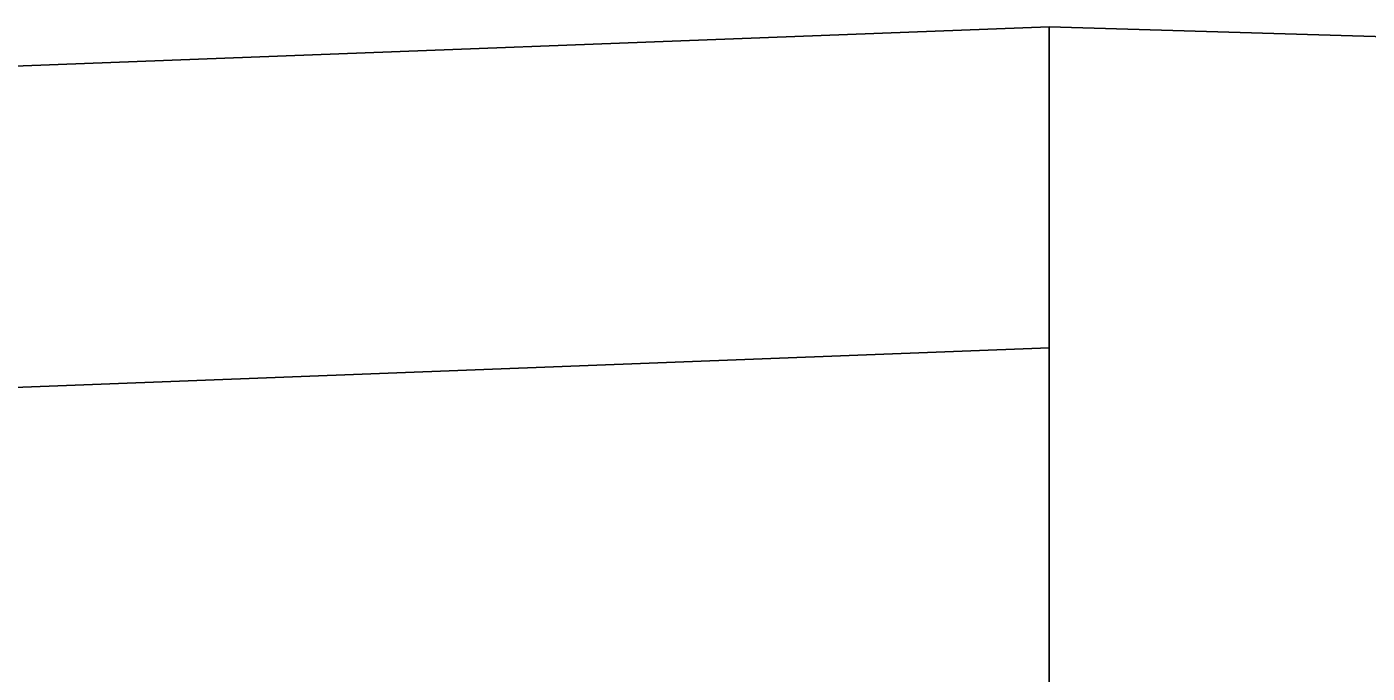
# Model space of a CAD drawing. Extents: x 1131015 to 1136271, y 133453 to 174329.
# Drawn here: x 1132335.464 to 1132336.509, y 159680.915 to 159681.418 of the extents above; entities that cross this region are included whole.
import ezdxf

# ---------------------------------------------------------------- set-up
doc = ezdxf.new("R2010")
doc.units = 0
for name, color, linetype in [('DESIGN - EARTHWORK - Shapes', 7, 'Continuous'), ('SURVEY - GROUND - Bottom of Topsoil Layer', 7, 'Continuous'), ('SURVEY - GROUND - Existing Pavement Layer', 7, 'Continuous'), ('SURVEY - GROUND - Top of Ground', 7, 'Continuous')]:
    doc.layers.add(name, color=color, linetype=linetype)

msp = doc.modelspace()

# ---------------------------------------------------------------- linework, layer by layer
at = {"layer": 'DESIGN - EARTHWORK - Shapes'}
for points in [[(1132324.4556, 159680.9487), (1132324.0566, 159680.9527), (1132329.4034, 159681.1575), (1132336.2607, 159681.4184), (1132336.2607, 159681.1684), (1132329.4034, 159680.9075), (1132328.7729, 159680.8833), (1132328.4556, 159680.9087)], [(1132336.2607, 159681.1684), (1132336.2607, 159681.4184), (1132329.4034, 159681.1575), (1132324.0566, 159680.9527), (1132324.4556, 159680.9487), (1132328.4556, 159680.9087), (1132328.7729, 159680.8833), (1132329.4034, 159680.9075)], [(1132336.2607, 159681.1684), (1132336.2607, 159681.4184), (1132329.4034, 159681.1575), (1132324.0566, 159680.9527), (1132324.4556, 159680.9487), (1132328.4556, 159680.9087), (1132328.7729, 159680.8833), (1132329.4034, 159680.9075)], [(1132324.4556, 159680.9487), (1132324.0566, 159680.9527), (1132329.4034, 159681.1575), (1132336.2607, 159681.4184), (1132336.2607, 159681.1684), (1132329.4034, 159680.9075), (1132328.7729, 159680.8833), (1132328.4556, 159680.9087)], [(1132324.0566, 159680.9527), (1132329.4034, 159681.1575), (1132336.2607, 159681.4184), (1132336.2607, 159681.1684), (1132329.4034, 159680.9075), (1132328.7729, 159680.8833), (1132328.4556, 159680.9087), (1132324.4556, 159680.9487)], [(1132328.4556, 159680.9087), (1132324.4556, 159680.9487), (1132324.0566, 159680.9527), (1132329.4034, 159681.1575), (1132336.2607, 159681.4184), (1132336.2607, 159681.1684), (1132329.4034, 159680.9075), (1132328.7729, 159680.8833)], [(1132328.4556, 159680.9087), (1132324.4556, 159680.9487), (1132324.0566, 159680.9527), (1132329.4034, 159681.1575), (1132336.2607, 159681.4184), (1132336.2607, 159681.1684), (1132329.4034, 159680.9075), (1132328.7729, 159680.8833)], [(1132328.4556, 159680.9087), (1132324.4556, 159680.9487), (1132324.0566, 159680.9527), (1132329.4034, 159681.1575), (1132336.2607, 159681.4184), (1132336.2607, 159681.1684), (1132329.4034, 159680.9075), (1132328.7729, 159680.8833)], [(1132328.4556, 159680.9087), (1132324.4556, 159680.9487), (1132324.0566, 159680.9527), (1132329.4034, 159681.1575), (1132336.2607, 159681.4184), (1132336.2607, 159681.1684), (1132329.4034, 159680.9075), (1132328.7729, 159680.8833)], [(1132328.7729, 159680.8833), (1132328.4556, 159680.9087), (1132324.4556, 159680.9487), (1132324.0566, 159680.9527), (1132329.4034, 159681.1575), (1132336.2607, 159681.4184), (1132336.2607, 159681.1684), (1132329.4034, 159680.9075)], [(1132328.7729, 159680.8833), (1132328.4556, 159680.9087), (1132324.4556, 159680.9487), (1132324.0566, 159680.9527), (1132329.4034, 159681.1575), (1132336.2607, 159681.4184), (1132336.2607, 159681.1684), (1132329.4034, 159680.9075)], [(1132328.7729, 159680.8833), (1132328.4556, 159680.9087), (1132324.4556, 159680.9487), (1132324.0566, 159680.9527), (1132329.4034, 159681.1575), (1132336.2607, 159681.4184), (1132336.2607, 159681.1684), (1132329.4034, 159680.9075)], [(1132324.4556, 159680.9487), (1132324.0566, 159680.9527), (1132329.4034, 159681.1575), (1132336.2607, 159681.4184), (1132336.2607, 159681.1684), (1132329.4034, 159680.9075), (1132328.7729, 159680.8833), (1132328.4556, 159680.9087)], [(1132324.4556, 159680.9487), (1132324.0566, 159680.9527), (1132329.4034, 159681.1575), (1132336.2607, 159681.4184), (1132336.2607, 159681.1684), (1132329.4034, 159680.9075), (1132328.7729, 159680.8833), (1132328.4556, 159680.9087)], [(1132328.7729, 159680.8833), (1132328.4556, 159680.9087), (1132324.4556, 159680.9487), (1132324.0566, 159680.9527), (1132329.4034, 159681.1575), (1132336.2607, 159681.4184), (1132336.2607, 159681.1684), (1132329.4034, 159680.9075)], [(1132328.7729, 159680.8833), (1132328.4556, 159680.9087), (1132324.4556, 159680.9487), (1132324.0566, 159680.9527), (1132329.4034, 159681.1575), (1132336.2607, 159681.4184), (1132336.2607, 159681.1684), (1132329.4034, 159680.9075)], [(1132324.4556, 159680.9487), (1132324.0566, 159680.9527), (1132329.4034, 159681.1575), (1132336.2607, 159681.4184), (1132336.2607, 159681.1684), (1132329.4034, 159680.9075), (1132328.7729, 159680.8833), (1132328.4556, 159680.9087)], [(1132324.4556, 159680.9487), (1132324.0566, 159680.9527), (1132329.4034, 159681.1575), (1132336.2607, 159681.4184), (1132336.2607, 159681.1684), (1132329.4034, 159680.9075), (1132328.7729, 159680.8833), (1132328.4556, 159680.9087)]]:
    msp.add_lwpolyline(points, close=True, dxfattribs=at)
for points in [[(1132370.105, 159679.4501), (1132366.4043, 159677.6227), (1132362.1862, 159678.5494), (1132358.7409, 159679.6208), (1132356.3018, 159679.7313), (1132354.4417, 159679.9612), (1132354.4417, 159680.2112), (1132352.2424, 159680.4006), (1132345.8885, 159680.9622), (1132340.4556, 159681.2351), (1132337.624, 159681.3773), (1132336.2607, 159681.4184), (1132336.2607, 159681.1684), (1132329.4034, 159680.9075), (1132328.7729, 159680.8833), (1132332.4556, 159680.5887), (1132340.4556, 159679.9487), (1132348.4556, 159679.3087), (1132352.4556, 159678.9887), (1132356.4556, 159678.6687), (1132358.4556, 159678.5087), (1132366.3968, 159676.5234), (1132370.4556, 159675.5087)], [(1132370.105, 159679.4501), (1132366.4043, 159677.6227), (1132362.1862, 159678.5494), (1132358.7409, 159679.6208), (1132356.3018, 159679.7313), (1132354.4417, 159679.9612), (1132354.4417, 159680.2112), (1132352.2424, 159680.4006), (1132345.8885, 159680.9622), (1132340.4556, 159681.2351), (1132337.624, 159681.3773), (1132336.2607, 159681.4184), (1132336.2607, 159681.1684), (1132329.4034, 159680.9075), (1132328.7729, 159680.8833), (1132332.4556, 159680.5887), (1132340.4556, 159679.9487), (1132348.4556, 159679.3087), (1132352.4556, 159678.9887), (1132356.4556, 159678.6687), (1132358.4556, 159678.5087), (1132366.3968, 159676.5234), (1132370.4556, 159675.5087)], [(1132370.4556, 159675.5087), (1132366.3968, 159676.5234), (1132358.4556, 159678.5087), (1132356.4556, 159678.6687), (1132352.4556, 159678.9887), (1132348.4556, 159679.3087), (1132340.4556, 159679.9487), (1132332.4556, 159680.5887), (1132328.7729, 159680.8833), (1132329.4034, 159680.9075), (1132336.2607, 159681.1684), (1132336.2607, 159681.4184), (1132337.624, 159681.3773), (1132340.4556, 159681.2351), (1132345.8885, 159680.9622), (1132352.2424, 159680.4006), (1132354.4417, 159680.2112), (1132354.4417, 159679.9612), (1132356.3018, 159679.7313), (1132358.7409, 159679.6208), (1132362.1862, 159678.5494), (1132366.4043, 159677.6227), (1132370.105, 159679.4501)], [(1132370.105, 159679.4501), (1132366.4043, 159677.6227), (1132362.1862, 159678.5494), (1132358.7409, 159679.6208), (1132356.3018, 159679.7313), (1132354.4417, 159679.9612), (1132354.4417, 159680.2112), (1132352.2424, 159680.4006), (1132345.8885, 159680.9622), (1132340.4556, 159681.2351), (1132337.624, 159681.3773), (1132336.2607, 159681.4184), (1132336.2607, 159681.1684), (1132329.4034, 159680.9075), (1132328.7729, 159680.8833), (1132332.4556, 159680.5887), (1132340.4556, 159679.9487), (1132348.4556, 159679.3087), (1132352.4556, 159678.9887), (1132356.4556, 159678.6687), (1132358.4556, 159678.5087), (1132366.3968, 159676.5234), (1132370.4556, 159675.5087)], [(1132370.105, 159679.4501), (1132366.4043, 159677.6227), (1132362.1862, 159678.5494), (1132358.7409, 159679.6208), (1132356.3018, 159679.7313), (1132354.4417, 159679.9612), (1132354.4417, 159680.2112), (1132352.2424, 159680.4006), (1132345.8885, 159680.9622), (1132340.4556, 159681.2351), (1132337.624, 159681.3773), (1132336.2607, 159681.4184), (1132336.2607, 159681.1684), (1132329.4034, 159680.9075), (1132328.7729, 159680.8833), (1132332.4556, 159680.5887), (1132340.4556, 159679.9487), (1132348.4556, 159679.3087), (1132352.4556, 159678.9887), (1132356.4556, 159678.6687), (1132358.4556, 159678.5087), (1132366.3968, 159676.5234), (1132370.4556, 159675.5087)], [(1132370.105, 159679.4501), (1132366.4043, 159677.6227), (1132362.1862, 159678.5494), (1132358.7409, 159679.6208), (1132356.3018, 159679.7313), (1132354.4417, 159679.9612), (1132354.4417, 159680.2112), (1132352.2424, 159680.4006), (1132345.8885, 159680.9622), (1132340.4556, 159681.2351), (1132337.624, 159681.3773), (1132336.2607, 159681.4184), (1132336.2607, 159681.1684), (1132329.4034, 159680.9075), (1132328.7729, 159680.8833), (1132332.4556, 159680.5887), (1132340.4556, 159679.9487), (1132348.4556, 159679.3087), (1132352.4556, 159678.9887), (1132356.4556, 159678.6687), (1132358.4556, 159678.5087), (1132366.3968, 159676.5234), (1132370.4556, 159675.5087)], [(1132370.105, 159679.4501), (1132366.4043, 159677.6227), (1132362.1862, 159678.5494), (1132358.7409, 159679.6208), (1132356.3018, 159679.7313), (1132354.4417, 159679.9612), (1132354.4417, 159680.2112), (1132352.2424, 159680.4006), (1132345.8885, 159680.9622), (1132340.4556, 159681.2351), (1132337.624, 159681.3773), (1132336.2607, 159681.4184), (1132336.2607, 159681.1684), (1132329.4034, 159680.9075), (1132328.7729, 159680.8833), (1132332.4556, 159680.5887), (1132340.4556, 159679.9487), (1132348.4556, 159679.3087), (1132352.4556, 159678.9887), (1132356.4556, 159678.6687), (1132358.4556, 159678.5087), (1132366.3968, 159676.5234), (1132370.4556, 159675.5087)], [(1132370.105, 159679.4501), (1132366.4043, 159677.6227), (1132362.1862, 159678.5494), (1132358.7409, 159679.6208), (1132356.3018, 159679.7313), (1132354.4417, 159679.9612), (1132354.4417, 159680.2112), (1132352.2424, 159680.4006), (1132345.8885, 159680.9622), (1132340.4556, 159681.2351), (1132337.624, 159681.3773), (1132336.2607, 159681.4184), (1132336.2607, 159681.1684), (1132329.4034, 159680.9075), (1132328.7729, 159680.8833), (1132332.4556, 159680.5887), (1132340.4556, 159679.9487), (1132348.4556, 159679.3087), (1132352.4556, 159678.9887), (1132356.4556, 159678.6687), (1132358.4556, 159678.5087), (1132366.3968, 159676.5234), (1132370.4556, 159675.5087)], [(1132370.105, 159679.4501), (1132366.4043, 159677.6227), (1132362.1862, 159678.5494), (1132358.7409, 159679.6208), (1132356.3018, 159679.7313), (1132354.4417, 159679.9612), (1132354.4417, 159680.2112), (1132352.2424, 159680.4006), (1132345.8885, 159680.9622), (1132340.4556, 159681.2351), (1132337.624, 159681.3773), (1132336.2607, 159681.4184), (1132336.2607, 159681.1684), (1132329.4034, 159680.9075), (1132328.7729, 159680.8833), (1132332.4556, 159680.5887), (1132340.4556, 159679.9487), (1132348.4556, 159679.3087), (1132352.4556, 159678.9887), (1132356.4556, 159678.6687), (1132358.4556, 159678.5087), (1132366.3968, 159676.5234), (1132370.4556, 159675.5087)], [(1132370.4556, 159675.5087), (1132366.3968, 159676.5234), (1132358.4556, 159678.5087), (1132356.4556, 159678.6687), (1132352.4556, 159678.9887), (1132348.4556, 159679.3087), (1132340.4556, 159679.9487), (1132332.4556, 159680.5887), (1132328.7729, 159680.8833), (1132329.4034, 159680.9075), (1132336.2607, 159681.1684), (1132336.2607, 159681.4184), (1132337.624, 159681.3773), (1132340.4556, 159681.2351), (1132345.8885, 159680.9622), (1132352.2424, 159680.4006), (1132354.4417, 159680.2112), (1132354.4417, 159679.9612), (1132356.3018, 159679.7313), (1132358.7409, 159679.6208), (1132362.1862, 159678.5494), (1132366.4043, 159677.6227), (1132370.105, 159679.4501)], [(1132370.4556, 159675.5087), (1132366.3968, 159676.5234), (1132358.4556, 159678.5087), (1132356.4556, 159678.6687), (1132352.4556, 159678.9887), (1132348.4556, 159679.3087), (1132340.4556, 159679.9487), (1132332.4556, 159680.5887), (1132328.7729, 159680.8833), (1132329.4034, 159680.9075), (1132336.2607, 159681.1684), (1132336.2607, 159681.4184), (1132337.624, 159681.3773), (1132340.4556, 159681.2351), (1132345.8885, 159680.9622), (1132352.2424, 159680.4006), (1132354.4417, 159680.2112), (1132354.4417, 159679.9612), (1132356.3018, 159679.7313), (1132358.7409, 159679.6208), (1132362.1862, 159678.5494), (1132366.4043, 159677.6227), (1132370.105, 159679.4501)], [(1132370.4556, 159675.5087), (1132366.3968, 159676.5234), (1132358.4556, 159678.5087), (1132356.4556, 159678.6687), (1132352.4556, 159678.9887), (1132348.4556, 159679.3087), (1132340.4556, 159679.9487), (1132332.4556, 159680.5887), (1132328.7729, 159680.8833), (1132329.4034, 159680.9075), (1132336.2607, 159681.1684), (1132336.2607, 159681.4184), (1132337.624, 159681.3773), (1132340.4556, 159681.2351), (1132345.8885, 159680.9622), (1132352.2424, 159680.4006), (1132354.4417, 159680.2112), (1132354.4417, 159679.9612), (1132356.3018, 159679.7313), (1132358.7409, 159679.6208), (1132362.1862, 159678.5494), (1132366.4043, 159677.6227), (1132370.105, 159679.4501)], [(1132370.4556, 159675.5087), (1132366.3968, 159676.5234), (1132358.4556, 159678.5087), (1132356.4556, 159678.6687), (1132352.4556, 159678.9887), (1132348.4556, 159679.3087), (1132340.4556, 159679.9487), (1132332.4556, 159680.5887), (1132328.7729, 159680.8833), (1132329.4034, 159680.9075), (1132336.2607, 159681.1684), (1132336.2607, 159681.4184), (1132337.624, 159681.3773), (1132340.4556, 159681.2351), (1132345.8885, 159680.9622), (1132352.2424, 159680.4006), (1132354.4417, 159680.2112), (1132354.4417, 159679.9612), (1132356.3018, 159679.7313), (1132358.7409, 159679.6208), (1132362.1862, 159678.5494), (1132366.4043, 159677.6227), (1132370.105, 159679.4501)], [(1132370.4556, 159675.5087), (1132366.3968, 159676.5234), (1132358.4556, 159678.5087), (1132356.4556, 159678.6687), (1132352.4556, 159678.9887), (1132348.4556, 159679.3087), (1132340.4556, 159679.9487), (1132332.4556, 159680.5887), (1132328.7729, 159680.8833), (1132329.4034, 159680.9075), (1132336.2607, 159681.1684), (1132336.2607, 159681.4184), (1132337.624, 159681.3773), (1132340.4556, 159681.2351), (1132345.8885, 159680.9622), (1132352.2424, 159680.4006), (1132354.4417, 159680.2112), (1132354.4417, 159679.9612), (1132356.3018, 159679.7313), (1132358.7409, 159679.6208), (1132362.1862, 159678.5494), (1132366.4043, 159677.6227), (1132370.105, 159679.4501)], [(1132370.4556, 159675.5087), (1132366.3968, 159676.5234), (1132358.4556, 159678.5087), (1132356.4556, 159678.6687), (1132352.4556, 159678.9887), (1132348.4556, 159679.3087), (1132340.4556, 159679.9487), (1132332.4556, 159680.5887), (1132328.7729, 159680.8833), (1132329.4034, 159680.9075), (1132336.2607, 159681.1684), (1132336.2607, 159681.4184), (1132337.624, 159681.3773), (1132340.4556, 159681.2351), (1132345.8885, 159680.9622), (1132352.2424, 159680.4006), (1132354.4417, 159680.2112), (1132354.4417, 159679.9612), (1132356.3018, 159679.7313), (1132358.7409, 159679.6208), (1132362.1862, 159678.5494), (1132366.4043, 159677.6227), (1132370.105, 159679.4501)], [(1132370.4556, 159675.5087), (1132366.3968, 159676.5234), (1132358.4556, 159678.5087), (1132356.4556, 159678.6687), (1132352.4556, 159678.9887), (1132348.4556, 159679.3087), (1132340.4556, 159679.9487), (1132332.4556, 159680.5887), (1132328.7729, 159680.8833), (1132329.4034, 159680.9075), (1132336.2607, 159681.1684), (1132336.2607, 159681.4184), (1132337.624, 159681.3773), (1132340.4556, 159681.2351), (1132345.8885, 159680.9622), (1132352.2424, 159680.4006), (1132354.4417, 159680.2112), (1132354.4417, 159679.9612), (1132356.3018, 159679.7313), (1132358.7409, 159679.6208), (1132362.1862, 159678.5494), (1132366.4043, 159677.6227), (1132370.105, 159679.4501)], [(1132370.4556, 159675.5087), (1132366.3968, 159676.5234), (1132358.4556, 159678.5087), (1132356.4556, 159678.6687), (1132352.4556, 159678.9887), (1132348.4556, 159679.3087), (1132340.4556, 159679.9487), (1132332.4556, 159680.5887), (1132328.7729, 159680.8833), (1132329.4034, 159680.9075), (1132336.2607, 159681.1684), (1132336.2607, 159681.4184), (1132337.624, 159681.3773), (1132340.4556, 159681.2351), (1132345.8885, 159680.9622), (1132352.2424, 159680.4006), (1132354.4417, 159680.2112), (1132354.4417, 159679.9612), (1132356.3018, 159679.7313), (1132358.7409, 159679.6208), (1132362.1862, 159678.5494), (1132366.4043, 159677.6227), (1132370.105, 159679.4501)], [(1132370.4556, 159675.5087), (1132366.3968, 159676.5234), (1132358.4556, 159678.5087), (1132356.4556, 159678.6687), (1132352.4556, 159678.9887), (1132348.4556, 159679.3087), (1132340.4556, 159679.9487), (1132332.4556, 159680.5887), (1132328.7729, 159680.8833), (1132329.4034, 159680.9075), (1132336.2607, 159681.1684), (1132336.2607, 159681.4184), (1132337.624, 159681.3773), (1132340.4556, 159681.2351), (1132345.8885, 159680.9622), (1132352.2424, 159680.4006), (1132354.4417, 159680.2112), (1132354.4417, 159679.9612), (1132356.3018, 159679.7313), (1132358.7409, 159679.6208), (1132362.1862, 159678.5494), (1132366.4043, 159677.6227), (1132370.105, 159679.4501)]]:
    msp.add_lwpolyline(points, dxfattribs=at)
at = {"layer": 'SURVEY - GROUND - Bottom of Topsoil Layer'}
for p, q in [((1132336.2607, 159681.1684), (1132336.2607, 159681.4184)), ((1132329.4034, 159680.9075), (1132336.2607, 159681.1684))]:
    msp.add_line(p, q, dxfattribs=at)
at = {"layer": 'SURVEY - GROUND - Existing Pavement Layer'}
msp.add_line((1132336.2607, 159680.4184), (1132336.2607, 159681.4184), dxfattribs=at)
at = {"layer": 'SURVEY - GROUND - Top of Ground'}
for p, q in [((1132329.4034, 159681.1575), (1132336.2607, 159681.4184)), ((1132336.2607, 159681.4184), (1132337.624, 159681.3773))]:
    msp.add_line(p, q, dxfattribs=at)

doc.saveas('drawing.dxf')
